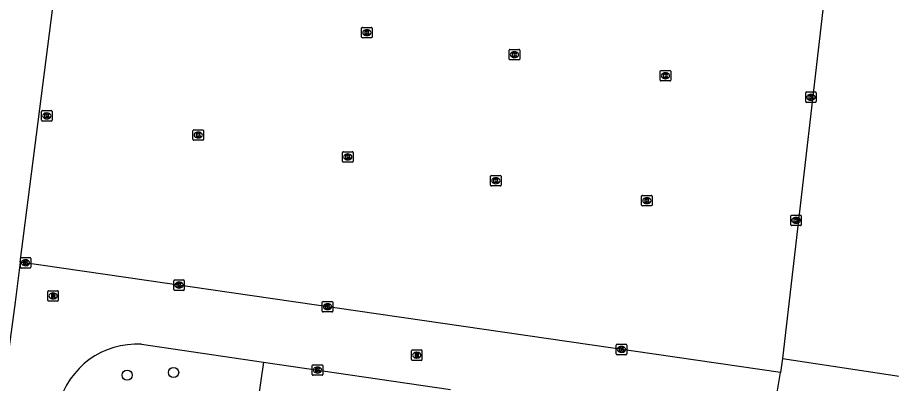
# Model space of a CAD drawing. Extents: x 163686 to 164493, y 382719 to 383870.
# Drawn here: x 163821.4 to 163905.1, y 382811.5 to 382846.6 of the extents above; entities that cross this region are included whole.
import ezdxf

# ---------------------------------------------------------------- set-up
doc = ezdxf.new("R2010")
doc.units = 0
for name, color, linetype in [('IMGEO_Boom', 7, 'Continuous'), ('IMGEO_Groenvoorziening', 7, 'Continuous'), ('IMGEO_Kolk', 7, 'Continuous'), ('IMGEO_Parkeervlak_open', 7, 'Continuous'), ('IMGEO_Rijbaan_lokaal_open', 7, 'Continuous'), ('IMGEO_Rioolput', 7, 'Continuous'), ('IMGEO_Voetpad_open', 7, 'Continuous')]:
    doc.layers.add(name, color=color, linetype=linetype)

msp = doc.modelspace()

# ---------------------------------------------------------------- linework, layer by layer
at = {"layer": 'IMGEO_Boom'}
for centre in [(163831.929, 382812.322), (163836.371, 382812.573)]:
    msp.add_circle(centre, 0.489, dxfattribs=at)
at = {"layer": 'IMGEO_Groenvoorziening'}
msp.add_lwpolyline([(163894.668, 382813.909), (163918.686, 382810.28), (163917.44, 382801.77), (163916.434, 382794.901), (163913.716, 382776.342)], dxfattribs=at)
at = {"layer": 'IMGEO_Kolk'}
for p, q in [((163854.372, 382844.697), (163854.372, 382845.549)), ((163854.447, 382845.623), (163855.299, 382845.623)), ((163854.86, 382845.403), (163854.885, 382845.403)), ((163855.373, 382845.549), (163855.373, 382844.697)), ((163855.299, 382844.623), (163854.447, 382844.623)), ((163854.883, 382844.843), (163854.858, 382844.843)), ((163868.495, 382842.591), (163868.495, 382843.443)), ((163868.57, 382843.517), (163869.422, 382843.517)), ((163869.496, 382843.443), (163869.496, 382842.591)), ((163869.422, 382842.517), (163868.57, 382842.517)), ((163869.006, 382842.737), (163868.981, 382842.737)), ((163868.983, 382843.297), (163869.008, 382843.297)), ((163882.948, 382840.563), (163882.948, 382841.415)), ((163883.023, 382841.489), (163883.875, 382841.489)), ((163883.436, 382841.269), (163883.461, 382841.269)), ((163883.949, 382841.415), (163883.949, 382840.563)), ((163883.875, 382840.489), (163883.023, 382840.489)), ((163883.459, 382840.709), (163883.434, 382840.709)), ((163896.877, 382838.51), (163896.877, 382839.362)), ((163896.952, 382839.436), (163897.804, 382839.436)), ((163897.365, 382839.216), (163897.39, 382839.216)), ((163897.878, 382839.362), (163897.878, 382838.51)), ((163897.804, 382838.436), (163896.952, 382838.436)), ((163897.388, 382838.656), (163897.363, 382838.656)), ((163823.74, 382836.724), (163823.74, 382837.576)), ((163823.815, 382837.65), (163824.667, 382837.65)), ((163824.741, 382837.576), (163824.741, 382836.724)), ((163824.667, 382836.65), (163823.815, 382836.65)), ((163824.251, 382836.87), (163824.226, 382836.87)), ((163824.228, 382837.43), (163824.253, 382837.43)), ((163838.305, 382835.812), (163839.157, 382835.812)), ((163838.23, 382834.886), (163838.23, 382835.738)), ((163838.741, 382835.032), (163838.716, 382835.032)), ((163838.718, 382835.592), (163838.743, 382835.592)), ((163839.231, 382835.738), (163839.231, 382834.886)), ((163839.157, 382834.812), (163838.305, 382834.812)), ((163852.544, 382832.794), (163852.544, 382833.646)), ((163852.619, 382833.72), (163853.471, 382833.72)), ((163853.032, 382833.5), (163853.057, 382833.5)), ((163853.545, 382833.646), (163853.545, 382832.794)), ((163853.471, 382832.72), (163852.619, 382832.72)), ((163853.055, 382832.94), (163853.03, 382832.94)), ((163866.718, 382830.51), (163866.718, 382831.362)), ((163866.793, 382831.436), (163867.645, 382831.436)), ((163867.206, 382831.216), (163867.231, 382831.216)), ((163867.719, 382831.362), (163867.719, 382830.51)), ((163867.645, 382830.436), (163866.793, 382830.436)), ((163867.229, 382830.656), (163867.204, 382830.656)), ((163881.171, 382828.609), (163881.171, 382829.461)), ((163881.246, 382829.535), (163882.098, 382829.535)), ((163881.659, 382829.315), (163881.684, 382829.315)), ((163882.172, 382829.461), (163882.172, 382828.609)), ((163882.098, 382828.535), (163881.246, 382828.535)), ((163881.682, 382828.755), (163881.657, 382828.755)), ((163895.446, 382826.717), (163895.446, 382827.569)), ((163895.521, 382827.643), (163896.373, 382827.643)), ((163896.447, 382827.569), (163896.447, 382826.717)), ((163896.373, 382826.643), (163895.521, 382826.643)), ((163895.957, 382826.863), (163895.932, 382826.863)), ((163895.934, 382827.423), (163895.959, 382827.423)), ((163821.706, 382822.653), (163821.706, 382823.505)), ((163821.781, 382823.579), (163822.633, 382823.579)), ((163822.194, 382823.359), (163822.219, 382823.359)), ((163822.707, 382823.505), (163822.707, 382822.653)), ((163822.633, 382822.579), (163821.781, 382822.579)), ((163822.217, 382822.799), (163822.192, 382822.799)), ((163836.394, 382820.516), (163836.394, 382821.368)), ((163836.469, 382821.442), (163837.321, 382821.442)), ((163836.882, 382821.222), (163836.907, 382821.222)), ((163837.395, 382821.368), (163837.395, 382820.516)), ((163837.321, 382820.442), (163836.469, 382820.442)), ((163836.905, 382820.662), (163836.88, 382820.662)), ((163850.605, 382818.448), (163850.605, 382819.3)), ((163850.68, 382819.374), (163851.532, 382819.374)), ((163851.093, 382819.154), (163851.118, 382819.154)), ((163851.606, 382819.3), (163851.606, 382818.448)), ((163851.532, 382818.374), (163850.68, 382818.374)), ((163851.116, 382818.594), (163851.091, 382818.594)), ((163878.743, 382814.354), (163878.743, 382815.206)), ((163878.818, 382815.28), (163879.67, 382815.28)), ((163879.231, 382815.06), (163879.256, 382815.06)), ((163879.744, 382815.206), (163879.744, 382814.354)), ((163879.67, 382814.28), (163878.818, 382814.28)), ((163879.254, 382814.5), (163879.229, 382814.5)), ((163849.651, 382812.38), (163849.651, 382813.232)), ((163849.726, 382813.306), (163850.578, 382813.306)), ((163850.652, 382813.232), (163850.652, 382812.38)), ((163850.162, 382812.526), (163850.137, 382812.526)), ((163850.139, 382813.086), (163850.164, 382813.086)), ((163850.578, 382812.306), (163849.726, 382812.306))]:
    msp.add_line(p, q, dxfattribs=at)
for points in [[(163854.372, 382844.697), (163854.372, 382845.549)], [(163854.447, 382845.623), (163855.299, 382845.623)], [(163854.693, 382845.323), (163854.816, 382845.323), (163854.816, 382845.172), (163854.946, 382845.323), (163855.11, 382845.323), (163854.964, 382845.172), (163855.117, 382844.923), (163854.965, 382844.923), (163854.88, 382845.087), (163854.816, 382845.02), (163854.816, 382844.923), (163854.693, 382844.923), (163854.693, 382845.323)], [(163855.373, 382845.549), (163855.373, 382844.697)], [(163855.299, 382844.623), (163854.447, 382844.623)], [(163868.495, 382842.591), (163868.495, 382843.443)], [(163868.57, 382843.517), (163869.422, 382843.517)], [(163869.496, 382843.443), (163869.496, 382842.591)], [(163869.422, 382842.517), (163868.57, 382842.517)], [(163868.816, 382843.217), (163868.939, 382843.217), (163868.939, 382843.066), (163869.069, 382843.217), (163869.233, 382843.217), (163869.087, 382843.066), (163869.24, 382842.817), (163869.088, 382842.817), (163869.003, 382842.981), (163868.939, 382842.914), (163868.939, 382842.817), (163868.816, 382842.817), (163868.816, 382843.217)], [(163882.948, 382840.563), (163882.948, 382841.415)], [(163883.023, 382841.489), (163883.875, 382841.489)], [(163883.269, 382841.189), (163883.392, 382841.189), (163883.392, 382841.038), (163883.522, 382841.189), (163883.686, 382841.189), (163883.54, 382841.038), (163883.693, 382840.789), (163883.541, 382840.789), (163883.456, 382840.953), (163883.392, 382840.886), (163883.392, 382840.789), (163883.269, 382840.789), (163883.269, 382841.189)], [(163883.949, 382841.415), (163883.949, 382840.563)], [(163883.875, 382840.489), (163883.023, 382840.489)], [(163896.877, 382838.51), (163896.877, 382839.362)], [(163896.952, 382839.436), (163897.804, 382839.436)], [(163897.198, 382839.136), (163897.321, 382839.136), (163897.321, 382838.985), (163897.451, 382839.136), (163897.615, 382839.136), (163897.469, 382838.985), (163897.622, 382838.736), (163897.47, 382838.736), (163897.385, 382838.9), (163897.321, 382838.833), (163897.321, 382838.736), (163897.198, 382838.736), (163897.198, 382839.136)], [(163897.878, 382839.362), (163897.878, 382838.51)], [(163897.804, 382838.436), (163896.952, 382838.436)], [(163823.74, 382836.724), (163823.74, 382837.576)], [(163823.815, 382837.65), (163824.667, 382837.65)], [(163824.741, 382837.576), (163824.741, 382836.724)], [(163824.667, 382836.65), (163823.815, 382836.65)], [(163824.061, 382837.35), (163824.184, 382837.35), (163824.184, 382837.199), (163824.314, 382837.35), (163824.478, 382837.35), (163824.332, 382837.199), (163824.485, 382836.95), (163824.333, 382836.95), (163824.248, 382837.114), (163824.184, 382837.047), (163824.184, 382836.95), (163824.061, 382836.95), (163824.061, 382837.35)], [(163838.305, 382835.812), (163839.157, 382835.812)], [(163838.23, 382834.886), (163838.23, 382835.738)], [(163838.551, 382835.512), (163838.674, 382835.512), (163838.674, 382835.361), (163838.804, 382835.512), (163838.968, 382835.512), (163838.822, 382835.361), (163838.975, 382835.112), (163838.823, 382835.112), (163838.738, 382835.276), (163838.674, 382835.209), (163838.674, 382835.112), (163838.551, 382835.112), (163838.551, 382835.512)], [(163839.231, 382835.738), (163839.231, 382834.886)], [(163839.157, 382834.812), (163838.305, 382834.812)], [(163852.544, 382832.794), (163852.544, 382833.646)], [(163852.619, 382833.72), (163853.471, 382833.72)], [(163852.865, 382833.42), (163852.988, 382833.42), (163852.988, 382833.269), (163853.118, 382833.42), (163853.282, 382833.42), (163853.136, 382833.269), (163853.289, 382833.02), (163853.137, 382833.02), (163853.052, 382833.184), (163852.988, 382833.117), (163852.988, 382833.02), (163852.865, 382833.02), (163852.865, 382833.42)], [(163853.545, 382833.646), (163853.545, 382832.794)], [(163853.471, 382832.72), (163852.619, 382832.72)], [(163866.718, 382830.51), (163866.718, 382831.362)], [(163866.793, 382831.436), (163867.645, 382831.436)], [(163867.039, 382831.136), (163867.162, 382831.136), (163867.162, 382830.985), (163867.292, 382831.136), (163867.456, 382831.136), (163867.31, 382830.985), (163867.463, 382830.736), (163867.311, 382830.736), (163867.226, 382830.9), (163867.162, 382830.833), (163867.162, 382830.736), (163867.039, 382830.736), (163867.039, 382831.136)], [(163867.719, 382831.362), (163867.719, 382830.51)], [(163867.645, 382830.436), (163866.793, 382830.436)], [(163881.171, 382828.609), (163881.171, 382829.461)], [(163881.246, 382829.535), (163882.098, 382829.535)], [(163881.492, 382829.235), (163881.615, 382829.235), (163881.615, 382829.084), (163881.745, 382829.235), (163881.909, 382829.235), (163881.763, 382829.084), (163881.916, 382828.835), (163881.764, 382828.835), (163881.679, 382828.999), (163881.615, 382828.932), (163881.615, 382828.835), (163881.492, 382828.835), (163881.492, 382829.235)], [(163882.172, 382829.461), (163882.172, 382828.609)], [(163882.098, 382828.535), (163881.246, 382828.535)], [(163895.446, 382826.717), (163895.446, 382827.569)], [(163895.521, 382827.643), (163896.373, 382827.643)], [(163896.447, 382827.569), (163896.447, 382826.717)], [(163896.373, 382826.643), (163895.521, 382826.643)], [(163895.767, 382827.343), (163895.89, 382827.343), (163895.89, 382827.192), (163896.02, 382827.343), (163896.184, 382827.343), (163896.038, 382827.192), (163896.191, 382826.943), (163896.039, 382826.943), (163895.954, 382827.107), (163895.89, 382827.04), (163895.89, 382826.943), (163895.767, 382826.943), (163895.767, 382827.343)], [(163821.706, 382822.653), (163821.706, 382823.505)], [(163821.781, 382823.579), (163822.633, 382823.579)], [(163822.027, 382823.279), (163822.15, 382823.279), (163822.15, 382823.128), (163822.28, 382823.279), (163822.444, 382823.279), (163822.298, 382823.128), (163822.451, 382822.879), (163822.299, 382822.879), (163822.214, 382823.043), (163822.15, 382822.976), (163822.15, 382822.879), (163822.027, 382822.879), (163822.027, 382823.279)], [(163822.707, 382823.505), (163822.707, 382822.653)], [(163822.633, 382822.579), (163821.781, 382822.579)], [(163836.394, 382820.516), (163836.394, 382821.368)], [(163836.469, 382821.442), (163837.321, 382821.442)], [(163836.715, 382821.142), (163836.838, 382821.142), (163836.838, 382820.991), (163836.968, 382821.142), (163837.132, 382821.142), (163836.986, 382820.991), (163837.139, 382820.742), (163836.987, 382820.742), (163836.902, 382820.906), (163836.838, 382820.839), (163836.838, 382820.742), (163836.715, 382820.742), (163836.715, 382821.142)], [(163837.395, 382821.368), (163837.395, 382820.516)], [(163837.321, 382820.442), (163836.469, 382820.442)], [(163850.605, 382818.448), (163850.605, 382819.3)], [(163850.68, 382819.374), (163851.532, 382819.374)], [(163850.926, 382819.074), (163851.049, 382819.074), (163851.049, 382818.923), (163851.179, 382819.074), (163851.343, 382819.074), (163851.197, 382818.923), (163851.35, 382818.674), (163851.198, 382818.674), (163851.113, 382818.838), (163851.049, 382818.771), (163851.049, 382818.674), (163850.926, 382818.674), (163850.926, 382819.074)], [(163851.606, 382819.3), (163851.606, 382818.448)], [(163851.532, 382818.374), (163850.68, 382818.374)], [(163878.743, 382814.354), (163878.743, 382815.206)], [(163878.818, 382815.28), (163879.67, 382815.28)], [(163879.064, 382814.98), (163879.187, 382814.98), (163879.187, 382814.829), (163879.317, 382814.98), (163879.481, 382814.98), (163879.335, 382814.829), (163879.488, 382814.58), (163879.336, 382814.58), (163879.251, 382814.744), (163879.187, 382814.677), (163879.187, 382814.58), (163879.064, 382814.58), (163879.064, 382814.98)], [(163879.744, 382815.206), (163879.744, 382814.354)], [(163879.67, 382814.28), (163878.818, 382814.28)], [(163849.651, 382812.38), (163849.651, 382813.232)], [(163849.726, 382813.306), (163850.578, 382813.306)], [(163850.652, 382813.232), (163850.652, 382812.38)], [(163849.972, 382813.006), (163850.095, 382813.006), (163850.095, 382812.855), (163850.225, 382813.006), (163850.389, 382813.006), (163850.243, 382812.855), (163850.396, 382812.606), (163850.244, 382812.606), (163850.159, 382812.77), (163850.095, 382812.703), (163850.095, 382812.606), (163849.972, 382812.606), (163849.972, 382813.006)], [(163850.578, 382812.306), (163849.726, 382812.306)]]:
    msp.add_lwpolyline(points, dxfattribs=at)
for centre, start, end in [((163854.449, 382845.547), 91.55205, 178.44795), ((163854.449, 382845.547), 91.55205, 178.44795), ((163855.297, 382845.547), 1.55205, 88.44795), ((163855.297, 382845.547), 1.55205, 88.44795), ((163854.449, 382844.699), 181.55205, 268.44795), ((163854.449, 382844.699), 181.55205, 268.44795), ((163855.297, 382844.699), 271.55205, 358.44795), ((163855.297, 382844.699), 271.55205, 358.44795), ((163868.572, 382843.441), 91.55205, 178.44795), ((163868.572, 382843.441), 91.55205, 178.44795), ((163869.42, 382843.441), 1.55205, 88.44795), ((163869.42, 382843.441), 1.55205, 88.44795), ((163868.572, 382842.593), 181.55205, 268.44795), ((163868.572, 382842.593), 181.55205, 268.44795), ((163869.42, 382842.593), 271.55205, 358.44795), ((163869.42, 382842.593), 271.55205, 358.44795), ((163883.025, 382841.413), 91.55205, 178.44795), ((163883.025, 382841.413), 91.55205, 178.44795), ((163883.873, 382841.413), 1.55205, 88.44795), ((163883.873, 382841.413), 1.55205, 88.44795), ((163883.025, 382840.565), 181.55205, 268.44795), ((163883.025, 382840.565), 181.55205, 268.44795), ((163883.873, 382840.565), 271.55205, 358.44795), ((163883.873, 382840.565), 271.55205, 358.44795), ((163896.954, 382839.36), 91.55205, 178.44795), ((163896.954, 382839.36), 91.55205, 178.44795), ((163897.802, 382839.36), 1.55205, 88.44795), ((163897.802, 382839.36), 1.55205, 88.44795), ((163896.954, 382838.512), 181.55205, 268.44795), ((163896.954, 382838.512), 181.55205, 268.44795), ((163897.802, 382838.512), 271.55205, 358.44795), ((163897.802, 382838.512), 271.55205, 358.44795), ((163823.817, 382837.574), 91.55205, 178.44795), ((163823.817, 382837.574), 91.55205, 178.44795), ((163824.665, 382837.574), 1.55205, 88.44795), ((163824.665, 382837.574), 1.55205, 88.44795), ((163823.817, 382836.726), 181.55205, 268.44795), ((163823.817, 382836.726), 181.55205, 268.44795), ((163824.665, 382836.726), 271.55205, 358.44795), ((163824.665, 382836.726), 271.55205, 358.44795), ((163838.307, 382835.736), 91.55205, 178.44795), ((163838.307, 382835.736), 91.55205, 178.44795), ((163839.155, 382835.736), 1.55205, 88.44795), ((163839.155, 382835.736), 1.55205, 88.44795), ((163838.307, 382834.888), 181.55205, 268.44795), ((163838.307, 382834.888), 181.55205, 268.44795), ((163839.155, 382834.888), 271.55205, 358.44795), ((163839.155, 382834.888), 271.55205, 358.44795), ((163852.621, 382833.644), 91.55205, 178.44795), ((163852.621, 382833.644), 91.55205, 178.44795), ((163853.469, 382833.644), 1.55205, 88.44795), ((163853.469, 382833.644), 1.55205, 88.44795), ((163852.621, 382832.796), 181.55205, 268.44795), ((163852.621, 382832.796), 181.55205, 268.44795), ((163853.469, 382832.796), 271.55205, 358.44795), ((163853.469, 382832.796), 271.55205, 358.44795), ((163866.795, 382831.36), 91.55205, 178.44795), ((163866.795, 382831.36), 91.55205, 178.44795), ((163867.643, 382831.36), 1.55205, 88.44795), ((163867.643, 382831.36), 1.55205, 88.44795), ((163866.795, 382830.512), 181.55205, 268.44795), ((163866.795, 382830.512), 181.55205, 268.44795), ((163867.643, 382830.512), 271.55205, 358.44795), ((163867.643, 382830.512), 271.55205, 358.44795), ((163881.248, 382829.459), 91.55205, 178.44795), ((163881.248, 382829.459), 91.55205, 178.44795), ((163882.096, 382829.459), 1.55205, 88.44795), ((163882.096, 382829.459), 1.55205, 88.44795), ((163881.248, 382828.611), 181.55205, 268.44795), ((163881.248, 382828.611), 181.55205, 268.44795), ((163882.096, 382828.611), 271.55205, 358.44795), ((163882.096, 382828.611), 271.55205, 358.44795), ((163895.523, 382827.567), 91.55205, 178.44795), ((163895.523, 382827.567), 91.55205, 178.44795), ((163896.371, 382827.567), 1.55205, 88.44795), ((163896.371, 382827.567), 1.55205, 88.44795), ((163895.523, 382826.719), 181.55205, 268.44795), ((163895.523, 382826.719), 181.55205, 268.44795), ((163896.371, 382826.719), 271.55205, 358.44795), ((163896.371, 382826.719), 271.55205, 358.44795), ((163821.783, 382823.503), 91.55205, 178.44795), ((163821.783, 382823.503), 91.55205, 178.44795), ((163822.631, 382823.503), 1.55205, 88.44795), ((163822.631, 382823.503), 1.55205, 88.44795), ((163821.783, 382822.655), 181.55205, 268.44795), ((163821.783, 382822.655), 181.55205, 268.44795), ((163822.631, 382822.655), 271.55205, 358.44795), ((163822.631, 382822.655), 271.55205, 358.44795), ((163836.471, 382821.366), 91.55205, 178.44795), ((163836.471, 382821.366), 91.55205, 178.44795), ((163837.319, 382821.366), 1.55205, 88.44795), ((163837.319, 382821.366), 1.55205, 88.44795), ((163836.471, 382820.518), 181.55205, 268.44795), ((163836.471, 382820.518), 181.55205, 268.44795), ((163837.319, 382820.518), 271.55205, 358.44795), ((163837.319, 382820.518), 271.55205, 358.44795), ((163850.682, 382819.298), 91.55205, 178.44795), ((163850.682, 382819.298), 91.55205, 178.44795), ((163851.53, 382819.298), 1.55205, 88.44795), ((163851.53, 382819.298), 1.55205, 88.44795), ((163850.682, 382818.45), 181.55205, 268.44795), ((163850.682, 382818.45), 181.55205, 268.44795), ((163851.53, 382818.45), 271.55205, 358.44795), ((163851.53, 382818.45), 271.55205, 358.44795), ((163878.82, 382815.204), 91.55205, 178.44795), ((163878.82, 382815.204), 91.55205, 178.44795), ((163879.668, 382815.204), 1.55205, 88.44795), ((163879.668, 382815.204), 1.55205, 88.44795), ((163878.82, 382814.356), 181.55205, 268.44795), ((163878.82, 382814.356), 181.55205, 268.44795), ((163879.668, 382814.356), 271.55205, 358.44795), ((163879.668, 382814.356), 271.55205, 358.44795), ((163849.728, 382813.23), 91.55205, 178.44795), ((163849.728, 382813.23), 91.55205, 178.44795), ((163850.576, 382813.23), 1.55205, 88.44795), ((163850.576, 382813.23), 1.55205, 88.44795), ((163849.728, 382812.382), 181.55205, 268.44795), ((163849.728, 382812.382), 181.55205, 268.44795), ((163850.576, 382812.382), 271.55205, 358.44795), ((163850.576, 382812.382), 271.55205, 358.44795)]:
    msp.add_arc(centre, 0.0765, start, end, dxfattribs=at)
for centre, major_axis, ratio, start_param, end_param in [((163854.859, 382845.123), (-0.387, 0.002), 0.722429, 4.712389, 7.853982), ((163854.884, 382845.123), (-0.39, 0.002), 0.717154, 1.570796, 4.712389), ((163868.982, 382843.017), (-0.387, 0.002), 0.722429, 4.712389, 7.853982), ((163869.007, 382843.017), (-0.39, 0.002), 0.717154, 1.570796, 4.712389), ((163883.435, 382840.989), (-0.387, 0.002), 0.722429, 4.712389, 7.853982), ((163883.46, 382840.989), (-0.39, 0.002), 0.717154, 1.570796, 4.712389), ((163897.364, 382838.936), (-0.387, 0.002), 0.722429, 4.712389, 7.853982), ((163897.389, 382838.936), (-0.39, 0.002), 0.717154, 1.570796, 4.712389), ((163824.227, 382837.15), (-0.387, 0.002), 0.722429, 4.712389, 7.853982), ((163824.252, 382837.15), (-0.39, 0.002), 0.717154, 1.570796, 4.712389), ((163838.717, 382835.312), (-0.387, 0.002), 0.722429, 4.712389, 7.853982), ((163838.742, 382835.312), (-0.39, 0.002), 0.717154, 1.570796, 4.712389), ((163853.031, 382833.22), (-0.387, 0.002), 0.722429, 4.712389, 7.853982), ((163853.056, 382833.22), (-0.39, 0.002), 0.717154, 1.570796, 4.712389), ((163867.205, 382830.936), (-0.387, 0.002), 0.722429, 4.712389, 7.853982), ((163867.23, 382830.936), (-0.39, 0.002), 0.717154, 1.570796, 4.712389), ((163881.658, 382829.035), (-0.387, 0.002), 0.722429, 4.712389, 7.853982), ((163881.683, 382829.035), (-0.39, 0.002), 0.717154, 1.570796, 4.712389), ((163895.933, 382827.143), (-0.387, 0.002), 0.722429, 4.712389, 7.853982), ((163895.958, 382827.143), (-0.39, 0.002), 0.717154, 1.570796, 4.712389), ((163822.193, 382823.079), (-0.387, 0.002), 0.722429, 4.712389, 7.853982), ((163822.218, 382823.079), (-0.39, 0.002), 0.717154, 1.570796, 4.712389), ((163836.881, 382820.942), (-0.387, 0.002), 0.722429, 4.712389, 7.853982), ((163836.906, 382820.942), (-0.39, 0.002), 0.717154, 1.570796, 4.712389), ((163851.092, 382818.874), (-0.387, 0.002), 0.722429, 4.712389, 7.853982), ((163851.117, 382818.874), (-0.39, 0.002), 0.717154, 1.570796, 4.712389), ((163879.23, 382814.78), (-0.387, 0.002), 0.722429, 4.712389, 7.853982), ((163879.255, 382814.78), (-0.39, 0.002), 0.717154, 1.570796, 4.712389), ((163850.138, 382812.806), (-0.387, 0.002), 0.722429, 4.712389, 7.853982), ((163850.163, 382812.806), (-0.39, 0.002), 0.717154, 1.570796, 4.712389)]:
    msp.add_ellipse(centre, major_axis=major_axis, ratio=ratio, start_param=start_param, end_param=end_param, dxfattribs=at)
at = {"layer": 'IMGEO_Parkeervlak_open'}
for points in [[(163821.7, 382823.151), (163827.45, 382868.204), (163843.724, 382865.941), (163843.665, 382865.178), (163899.608, 382856.734), (163894.668, 382813.909)], [(163894.668, 382813.909), (163894.45, 382812.566)]]:
    msp.add_lwpolyline(points, dxfattribs=at)
at = {"layer": 'IMGEO_Rijbaan_lokaal_open'}
for points in [[(163821.7, 382823.151), (163821.21, 382819.312), (163817.88, 382794.981)], [(163894.45, 382812.566), (163821.7, 382823.151)], [(163833.308, 382815.276), (163844.978, 382813.569)], [(163844.978, 382813.569), (163862.863, 382810.934)], [(163893.451, 382806.44), (163894.45, 382812.566)]]:
    msp.add_lwpolyline(points, dxfattribs=at)
msp.add_arc((163832.854, 382807.573), 7.716, 86.62409, 165.60236, dxfattribs=at)
at = {"layer": 'IMGEO_Rioolput'}
for p, q in [((163824.337, 382819.483), (163824.337, 382820.335)), ((163824.412, 382820.409), (163825.264, 382820.409)), ((163824.825, 382820.189), (163824.85, 382820.189)), ((163825.338, 382820.335), (163825.338, 382819.483)), ((163825.264, 382819.409), (163824.412, 382819.409)), ((163824.848, 382819.629), (163824.823, 382819.629)), ((163859.147, 382813.808), (163859.147, 382814.66)), ((163859.222, 382814.734), (163860.074, 382814.734)), ((163859.635, 382814.514), (163859.66, 382814.514)), ((163860.148, 382814.66), (163860.148, 382813.808)), ((163860.074, 382813.734), (163859.222, 382813.734)), ((163859.658, 382813.954), (163859.633, 382813.954))]:
    msp.add_line(p, q, dxfattribs=at)
for points in [[(163824.337, 382819.483), (163824.337, 382820.335)], [(163824.412, 382820.409), (163825.264, 382820.409)], [(163824.926, 382820.107), (163824.674, 382820.109), (163824.674, 382819.709)], [(163824.852, 382820.028), (163824.798, 382820.028), (163824.798, 382819.947)], [(163824.798, 382819.947), (163824.85, 382819.947)], [(163825.338, 382820.335), (163825.338, 382819.483)], [(163825.264, 382819.409), (163824.412, 382819.409)], [(163824.674, 382819.709), (163824.798, 382819.709), (163824.798, 382819.871), (163824.809, 382819.871)], [(163824.856, 382819.842), (163824.927, 382819.709), (163825.067, 382819.709), (163825.002, 382819.835)], [(163859.147, 382813.808), (163859.147, 382814.66)], [(163859.222, 382814.734), (163860.074, 382814.734)], [(163859.736, 382814.432), (163859.484, 382814.434), (163859.484, 382814.034)], [(163859.484, 382814.034), (163859.608, 382814.034), (163859.608, 382814.196), (163859.619, 382814.196)], [(163859.662, 382814.353), (163859.608, 382814.353), (163859.608, 382814.272)], [(163859.608, 382814.272), (163859.66, 382814.272)], [(163859.666, 382814.167), (163859.737, 382814.034), (163859.877, 382814.034), (163859.812, 382814.16)], [(163860.148, 382814.66), (163860.148, 382813.808)], [(163860.074, 382813.734), (163859.222, 382813.734)]]:
    msp.add_lwpolyline(points, dxfattribs=at)
for centre, radius, start, end in [((163824.414, 382820.333), 0.0765, 91.55205, 178.44795), ((163824.414, 382820.333), 0.0765, 91.55205, 178.44795), ((163824.834, 382820.136), 0.19, 274.7715, 282.96867), ((163824.858, 382819.932), 0.0964, 77.00612, 93.18647), ((163824.872, 382819.989), 0.0378, 276.66336, 79.67722), ((163824.925, 382819.997), 0.109, 350.36119, 89.41601), ((163824.923, 382819.997), 0.112, 277.58423, 350.98172), ((163825.262, 382820.333), 0.0765, 1.55205, 88.44795), ((163825.262, 382820.333), 0.0765, 1.55205, 88.44795), ((163824.414, 382819.485), 0.0765, 181.55205, 268.44795), ((163824.414, 382819.485), 0.0765, 181.55205, 268.44795), ((163824.808, 382819.818), 0.0533, 26.02933, 88.69889), ((163824.907, 382819.782), 0.108, 29.51342, 73.79051), ((163825.262, 382819.485), 0.0765, 271.55205, 358.44795), ((163825.262, 382819.485), 0.0765, 271.55205, 358.44795), ((163859.224, 382814.658), 0.0765, 91.55205, 178.44795), ((163859.224, 382814.658), 0.0765, 91.55205, 178.44795), ((163859.618, 382814.143), 0.0533, 26.02933, 88.69889), ((163859.644, 382814.461), 0.19, 274.7715, 282.96867), ((163859.668, 382814.257), 0.0964, 77.00612, 93.18647), ((163859.682, 382814.314), 0.0378, 276.66336, 79.67722), ((163859.735, 382814.322), 0.109, 350.36119, 89.41601), ((163859.733, 382814.322), 0.112, 277.58423, 350.98172), ((163859.717, 382814.107), 0.108, 29.51342, 73.79051), ((163860.072, 382814.658), 0.0765, 1.55205, 88.44795), ((163860.072, 382814.658), 0.0765, 1.55205, 88.44795), ((163859.224, 382813.81), 0.0765, 181.55205, 268.44795), ((163859.224, 382813.81), 0.0765, 181.55205, 268.44795), ((163860.072, 382813.81), 0.0765, 271.55205, 358.44795), ((163860.072, 382813.81), 0.0765, 271.55205, 358.44795)]:
    msp.add_arc(centre, radius, start, end, dxfattribs=at)
for centre, major_axis, ratio, start_param, end_param in [((163824.824, 382819.909), (-0.387, 0.002), 0.722429, 4.712389, 7.853982), ((163824.849, 382819.909), (-0.39, 0.002), 0.717154, 1.570796, 4.712389), ((163859.634, 382814.234), (-0.387, 0.002), 0.722429, 4.712389, 7.853982), ((163859.659, 382814.234), (-0.39, 0.002), 0.717154, 1.570796, 4.712389)]:
    msp.add_ellipse(centre, major_axis=major_axis, ratio=ratio, start_param=start_param, end_param=end_param, dxfattribs=at)
at = {"layer": 'IMGEO_Voetpad_open'}
msp.add_lwpolyline([(163844.978, 382813.569), (163843.989, 382806.78), (163825.38, 382809.492)], dxfattribs=at)

doc.saveas('drawing.dxf')
